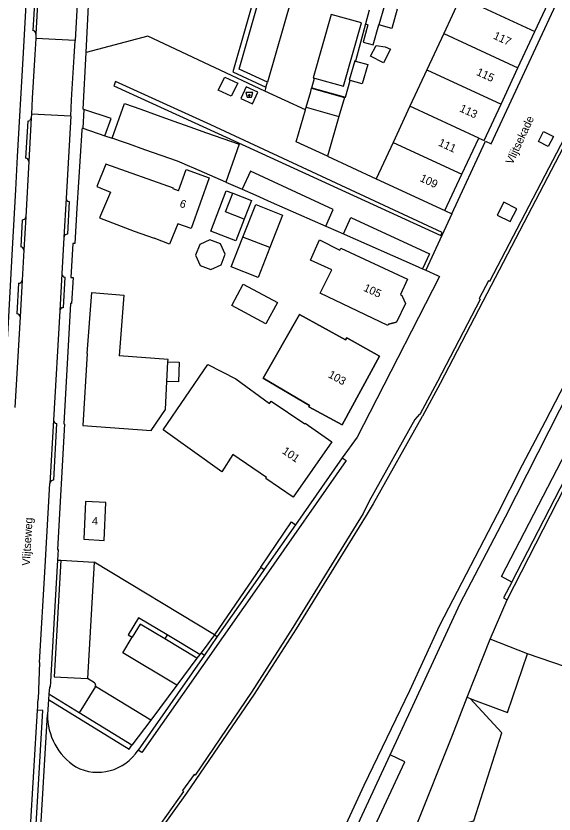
# Model space of a CAD drawing. Extents: x 194485 to 197793, y 468269 to 470822.
# Drawn here: x 194835.7 to 194916.2, y 470092 to 470211.6 of the extents above; entities that cross this region are included whole.
import ezdxf

# ---------------------------------------------------------------- set-up
doc = ezdxf.new("R2010")
doc.units = 0
for name, color, linetype in [('BGT grensvlak begroeid terreindeel', 7, 'Continuous'), ('BGT grensvlak begroeid terreindeel LR', 7, 'Continuous'), ('BGT grensvlak gebouwinstallatie plus 1', 7, 'Continuous'), ('BGT grensvlak onbegroeid terreindeel', 7, 'Continuous'), ('BGT grensvlak onbegroeid terreindeel LR', 7, 'Continuous'), ('BGT grensvlak overig bouwwerk uitbreiding populatie', 7, 'Continuous'), ('BGT grensvlak pand op maaiveld', 7, 'Continuous'), ('BGT grensvlak pand op maaiveld LR', 7, 'Continuous'), ('BGT grensvlak scheiding', 7, 'Continuous'), ('BGT grensvlak waterdeel', 7, 'Continuous'), ('BGT grensvlak wegdeel', 7, 'Continuous'), ('BGT puntobject bak afval apart plaats', 7, 'Continuous'), ('BGT tekst huisnummerreeks', 7, 'Continuous'), ('BGT tekst openbare ruimte label weg', 7, 'Continuous'), ('GEM grensvlak beperking object', 7, 'Continuous')]:
    doc.layers.add(name, color=color, linetype=linetype)

msp = doc.modelspace()

# ---------------------------------------------------------------- linework, layer by layer
at = {"layer": 'BGT grensvlak begroeid terreindeel'}
for p, q in [((194863.17, 470115.89), (194862.75, 470115.33)), ((194845.12, 470107.17), (194840.6, 470109.96))]:
    msp.add_line(p, q, dxfattribs=at)
at = {"layer": 'BGT grensvlak begroeid terreindeel LR'}
msp.add_line((194858.3, 470118.83), (194857.94, 470118.23), dxfattribs=at)
msp.add_lwpolyline([(194840.54, 470109.17), (194852.59, 470101.73), (194853.01, 470102.29)], dxfattribs=at)
at = {"layer": 'BGT grensvlak gebouwinstallatie plus 1'}
for p, q in [((194875.56, 470181.75), (194873.64, 470176.88)), ((194858.41, 470159.74), (194860.09, 470159.69)), ((194860.09, 470159.69), (194859.98, 470156.76)), ((194859.98, 470156.76), (194858.25, 470156.82))]:
    msp.add_line(p, q, dxfattribs=at)
for points in [[(194869.83, 470181.13), (194868.59, 470177.9), (194864.81, 470179.35), (194867.14, 470185.41), (194868.1, 470185.04)], [(194869.62, 470178.46), (194871.54, 470183.33), (194875.56, 470181.75)]]:
    msp.add_lwpolyline(points, dxfattribs=at)
at = {"layer": 'BGT grensvlak onbegroeid terreindeel'}
for p, q in [((194845.66, 470194.79), (194848.97, 470193.64)), ((194869.51, 470185.63), (194871.56, 470184.73)), ((194871.56, 470184.73), (194873.87, 470183.67)), ((194873.87, 470183.67), (194882.04, 470180.08)), ((194884.68, 470178.92), (194884.78, 470178.88)), ((194884.78, 470178.88), (194895.42, 470174.21)), ((194895.42, 470174.21), (194896.53, 470173.7)), ((194841.88, 470130.06), (194842.38, 470130.04)), ((194865.4, 470118.86), (194847.38, 470129.75)), ((194872.29, 470128.99), (194865.4, 470118.86)), ((194863.17, 470115.89), (194858.3, 470118.83)), ((194863.36, 470116.13), (194863.17, 470115.89)), ((194847.39, 470111.65), (194846.36, 470112.28)), ((194859.74, 470111.3), (194855.84, 470106.07))]:
    msp.add_line(p, q, dxfattribs=at)
msp.add_lwpolyline([(194858.3, 470118.83), (194854.02, 470121.41), (194852.47, 470118.84), (194853.07, 470118.48)], dxfattribs=at)
msp.add_arc((194847.19, 470111.3), 0.409, 327.3813, 60.3164, dxfattribs=at)
at = {"layer": 'BGT grensvlak onbegroeid terreindeel LR'}
msp.add_line((194917.91, 470114.06), (194912.24, 470115.99), dxfattribs=at)
at = {"layer": 'BGT grensvlak overig bouwwerk uitbreiding populatie'}
for p, q in [((194888.73, 470205.57), (194889.56, 470207.18)), ((194889.56, 470207.18), (194890.94, 470206.99)), ((194890.94, 470206.99), (194891.7, 470206.6)), ((194891.7, 470206.6), (194890.66, 470204.58)), ((194890.66, 470204.58), (194888.73, 470205.57)), ((194867.01, 470182.22), (194868.1, 470185.04)), ((194868.1, 470185.04), (194870.92, 470183.96)), ((194870.92, 470183.96), (194869.83, 470181.13)), ((194869.83, 470181.13), (194867.01, 470182.22))]:
    msp.add_line(p, q, dxfattribs=at)
msp.add_lwpolyline([(194866.28, 470177.43), (194864.7, 470178.03), (194863.16, 470177.34), (194862.55, 470175.76), (194863.24, 470174.22), (194864.82, 470173.62), (194866.37, 470174.31), (194866.97, 470175.89), (194866.28, 470177.43)], dxfattribs=at)
at = {"layer": 'BGT grensvlak pand op maaiveld'}
for p, q in [((194902.22, 470214.42), (194899.7, 470208.97)), ((194913.33, 470209.26), (194915.88, 470214.77)), ((194899.7, 470208.97), (194897.17, 470203.53)), ((194910.8, 470203.82), (194913.33, 470209.26)), ((194897.17, 470203.53), (194894.64, 470198.07)), ((194908.28, 470198.38), (194910.8, 470203.82)), ((194877.6, 470192.75), (194878.98, 470197.54)), ((194878.98, 470197.54), (194879.09, 470197.9)), ((194894.64, 470198.07), (194892.12, 470192.64)), ((194884.01, 470196.51), (194882.29, 470190.57)), ((194882.29, 470190.57), (194877.6, 470192.75)), ((194892.12, 470192.64), (194889.6, 470187.2)), ((194902.4, 470187.88), (194904.93, 470193.3)), ((194860, 470185.39), (194861.13, 470188.57)), ((194861.13, 470188.57), (194864.59, 470187.34)), ((194899.86, 470182.44), (194902.4, 470187.88)), ((194889.6, 470187.2), (194899.86, 470182.44)), ((194873.64, 470176.88), (194869.62, 470178.46)), ((194893.48, 470169.62), (194893.98, 470168.49)), ((194874.79, 470168.63), (194873.04, 470165.44)), ((194893.98, 470168.49), (194892.63, 470165.71)), ((194891.43, 470165.41), (194892.63, 470165.71)), ((194858.25, 470156.82), (194858.41, 470159.74))]:
    msp.add_line(p, q, dxfattribs=at)
for points in [[(194890.8, 470213.15), (194889.97, 470210.25), (194890, 470210.24)], [(194892.74, 470212.6), (194891.91, 470209.7), (194890, 470210.24)], [(194886.47, 470204.84), (194886.37, 470204.86), (194885.54, 470201.96), (194885.67, 470201.92)], [(194886.47, 470204.84), (194888.33, 470204.31), (194887.5, 470201.41), (194885.67, 470201.92)], [(194879.09, 470197.9), (194879.78, 470200.29), (194879.92, 470200.78), (194879.92, 470200.78)], [(194879.92, 470200.78), (194884.84, 470199.39), (194884.01, 470196.51)], [(194904.93, 470193.3), (194905.75, 470192.92), (194908.28, 470198.38)], [(194860, 470185.39), (194859.21, 470185.7), (194859.26, 470185.79), (194849.11, 470189.38), (194847.75, 470186.01), (194849.81, 470185.18), (194848.17, 470181.36), (194853.37, 470179.35), (194856.33, 470178.29)], [(194864.59, 470187.34), (194861.88, 470179.72), (194859.88, 470180.44), (194858.64, 470177.37), (194856.33, 470178.29)], [(194873.64, 470176.88), (194871.89, 470172.41), (194867.86, 470173.99), (194869.62, 470178.46)], [(194879.74, 470175.01), (194881.09, 470178.02), (194884.15, 470176.51), (194884.31, 470176.81), (194894.28, 470172.15), (194893.21, 470169.84), (194893.5, 470169.67), (194893.48, 470169.62)], [(194891.43, 470165.41), (194891.33, 470165.21), (194881.21, 470170.04), (194882.92, 470173.54), (194879.74, 470175.01)], [(194873.04, 470165.44), (194867.98, 470168.22), (194869.69, 470171.41), (194874.79, 470168.63)], [(194846.3, 470161.03), (194846.99, 470170.13), (194851.79, 470169.76), (194851.09, 470160.67)], [(194872.68, 470157.31), (194879.61, 470153.22), (194879.49, 470153.03), (194884.48, 470150.3), (194890.09, 470160.59), (194885.2, 470163.37), (194884.98, 470163.04), (194878.09, 470166.85), (194872.68, 470157.31)], [(194846.3, 470161.03), (194845.66, 470150.24), (194855.89, 470149.48), (194858.03, 470152.64), (194858.25, 470156.82)], [(194858.41, 470159.74), (194858.43, 470160.1), (194851.09, 470160.67)], [(194868.12, 470145.87), (194866.45, 470143.28), (194857.67, 470149.58), (194864.4, 470159.38), (194868.55, 470157.23), (194873.59, 470153.51), (194873.85, 470153.88), (194878.88, 470150.47), (194878.94, 470150.56), (194882.93, 470147.79), (194877.16, 470139.49), (194873.06, 470142.28), (194873.17, 470142.43), (194868.12, 470145.87)], [(194845.8, 470133.16), (194848.85, 470133), (194849.13, 470138.68), (194846.08, 470138.85), (194845.8, 470133.16)]]:
    msp.add_lwpolyline(points, dxfattribs=at)
at = {"layer": 'BGT grensvlak pand op maaiveld LR'}
for p, q in [((194902.22, 470214.42), (194913.33, 470209.26)), ((194899.7, 470208.97), (194910.8, 470203.82)), ((194897.17, 470203.53), (194908.28, 470198.38)), ((194879.09, 470197.9), (194884.01, 470196.51)), ((194904.93, 470193.3), (194894.64, 470198.07)), ((194892.12, 470192.64), (194902.4, 470187.88))]:
    msp.add_line(p, q, dxfattribs=at)
at = {"layer": 'BGT grensvlak scheiding'}
for points in [[(194952.62, 470264.91), (194950.53, 470260.01), (194942.4, 470241.58), (194938.35, 470233.1), (194930.75, 470217.33), (194928.05, 470211.98), (194912.29, 470181.74), (194905.53, 470168.8), (194899.14, 470156.53), (194896.52, 470151.64), (194896.44, 470151.57), (194889.15, 470138.49), (194888.06, 470136.74), (194877.58, 470119.77), (194871.3, 470109.98), (194861.19, 470095.11), (194856.88, 470089.11), (194854.01, 470084.97)], [(194952.62, 470264.91), (194950.53, 470260.01), (194942.4, 470241.58), (194938.35, 470233.1), (194930.75, 470217.33), (194928.05, 470211.98), (194912.29, 470181.74), (194905.53, 470168.8), (194899.14, 470156.53), (194896.52, 470151.64), (194896.44, 470151.57), (194889.15, 470138.49), (194888.06, 470136.74), (194877.58, 470119.77), (194871.3, 470109.98), (194861.19, 470095.11), (194856.88, 470089.11), (194854.01, 470084.97)], [(194927.29, 470211.62), (194911.83, 470181.93), (194906.55, 470171.8), (194906.38, 470171.89), (194904.97, 470169.23), (194905.14, 470169.11), (194898.74, 470156.79), (194896.11, 470151.88), (194896.04, 470151.9), (194895.36, 470151.11), (194888.52, 470138.88), (194887.65, 470137.02), (194877.11, 470119.95), (194870.91, 470110.25), (194862.5, 470097.83), (194862.34, 470097.94), (194860.58, 470095.51), (194860.75, 470095.39), (194856.48, 470089.39), (194853.61, 470085.28)]]:
    msp.add_lwpolyline(points, dxfattribs=at)
at = {"layer": 'BGT grensvlak waterdeel'}
msp.add_lwpolyline([(194854.65, 470024.76), (194867.18, 470051.89), (194870.5, 470058.6), (194876.69, 470072.29), (194880.59, 470080.32), (194883.88, 470087.87), (194887.77, 470096.34), (194894.6, 470110.51), (194899.13, 470120.32), (194907.75, 470136.94), (194911.47, 470144.34), (194914.93, 470150.86), (194921.55, 470163.7), (194928.8, 470177.29), (194936.4, 470191.99), (194953.85, 470226.8)], dxfattribs=at)
at = {"layer": 'BGT grensvlak wegdeel'}
for p, q in [((194879.58, 470223.71), (194873.31, 470201.65)), ((194838.6, 470216.7), (194838.19, 470209.39)), ((194839.11, 470217.15), (194838.65, 470208.87)), ((194888.55, 470212.44), (194887.99, 470210.4)), ((194887.99, 470210.4), (194886.47, 470204.84)), ((194838.65, 470208.87), (194838.61, 470208.23)), ((194844.5, 470207.89), (194838.61, 470208.23)), ((194855.38, 470208.54), (194846.18, 470206.1)), ((194879.93, 470200.82), (194880.36, 470202.28)), ((194873.07, 470200.94), (194873.31, 470201.65)), ((194870.13, 470200.96), (194869.33, 470199.24)), ((194871.85, 470200.16), (194870.13, 470200.96)), ((194871.05, 470198.43), (194871.85, 470200.16)), ((194878.98, 470197.54), (194872.9, 470200.33)), ((194879.93, 470200.82), (194879.92, 470200.78)), ((194869.33, 470199.24), (194871.05, 470198.43)), ((194845.82, 470197.58), (194845.66, 470194.79)), ((194837.92, 470196.31), (194837.57, 470189.77)), ((194837.96, 470196.89), (194837.92, 470196.31)), ((194843.86, 470196.57), (194837.96, 470196.89)), ((194843.86, 470196.57), (194843.16, 470184.29)), ((194837.45, 470195.84), (194837.11, 470190.28)), ((194845.55, 470194.83), (194845.53, 470194.47)), ((194845.55, 470194.83), (194845.66, 470194.79)), ((194848.97, 470193.64), (194850.04, 470193.27)), ((194882.29, 470190.57), (194889.6, 470187.2)), ((194837.57, 470189.77), (194837.12, 470181.5)), ((194867.05, 470186.7), (194869.51, 470185.63)), ((194843.16, 470184.29), (194842.83, 470178.41)), ((194843.62, 470183.77), (194843.35, 470178.88)), ((194900.89, 470181.92), (194897, 470173.49)), ((194899.86, 470182.44), (194900.89, 470181.92)), ((194836.6, 470181.05), (194836.37, 470176.99)), ((194837.12, 470181.5), (194836.83, 470176.48)), ((194882.04, 470180.08), (194882.37, 470179.94)), ((194882.37, 470179.94), (194884.68, 470178.92)), ((194842.83, 470178.41), (194842.53, 470172.95)), ((194836.83, 470176.48), (194836.58, 470172.01)), ((194896.53, 470173.7), (194897, 470173.49)), ((194897, 470173.49), (194898.78, 470172.68)), ((194842.53, 470172.95), (194842.21, 470167.41)), ((194842.99, 470172.45), (194842.72, 470167.86)), ((194836.06, 470171.54), (194835.81, 470166.96)), ((194836.58, 470172.01), (194836.28, 470166.5)), ((194836.28, 470166.5), (194835.51, 470152.9)), ((194842.21, 470167.41), (194841.28, 470151.04)), ((194841.28, 470151.04), (194840.74, 470141.54)), ((194841.74, 470150.53), (194841.26, 470142.01)), ((194884.51, 470145.37), (194877.5, 470135.34)), ((194877.5, 470135.34), (194872.81, 470128.63)), ((194842.38, 470130.04), (194847.38, 470129.75)), ((194847.38, 470129.75), (194846.36, 470112.28)), ((194872.29, 470128.99), (194872.81, 470128.63)), ((194906.65, 470118.22), (194909.2, 470124.09)), ((194865.4, 470118.86), (194863.36, 470116.13)), ((194865.8, 470118.58), (194863.86, 470115.8)), ((194865.4, 470118.86), (194865.8, 470118.58)), ((194862.75, 470115.33), (194857.94, 470118.23)), ((194903.21, 470109.49), (194906.65, 470118.22)), ((194912.24, 470115.99), (194906.65, 470118.22)), ((194863.36, 470116.13), (194863.86, 470115.8)), ((194863.86, 470115.8), (194853.93, 470101.58)), ((194862.75, 470115.33), (194859.74, 470111.3)), ((194839.2, 470114.69), (194838.96, 470109.22)), ((194840.68, 470110.98), (194840.6, 470109.96)), ((194847.54, 470111.08), (194845.12, 470107.17)), ((194855.84, 470106.07), (194847.54, 470111.08)), ((194840.54, 470109.17), (194840.37, 470106.92)), ((194840.6, 470109.96), (194840.54, 470109.17)), ((194903.21, 470109.49), (194903.67, 470109.31)), ((194837.43, 470082.84), (194838.9, 470107.57)), ((194838.79, 470080.42), (194840.37, 470106.92)), ((194853.01, 470102.29), (194845.12, 470107.17)), ((194855.84, 470106.07), (194853.01, 470102.29))]:
    msp.add_line(p, q, dxfattribs=at)
for points in [[(194846.18, 470206.1), (194847.44, 470232.35), (194847.9, 470238.02), (194848.8, 470254.39), (194849.51, 470266.77), (194850.2, 470278.97), (194850.68, 470287.57)], [(194888.09, 470253.6), (194882.94, 470255.07), (194875.92, 470230.42), (194868.12, 470203.2), (194873.07, 470200.94)], [(194900.89, 470181.92), (194905.94, 470192.82), (194906.79, 470192.43), (194916.84, 470214.07), (194917.22, 470213.92), (194927.05, 470235.17), (194924.53, 470236.32)], [(194845.59, 470227.23), (194844.97, 470216.12), (194844.5, 470207.89)], [(194873.31, 470201.65), (194869.05, 470203.62), (194875.14, 470224.98)], [(194832.14, 470123.07), (194832.82, 470135.42), (194832.93, 470137.07), (194833.28, 470143.39), (194833.53, 470148.1), (194833.81, 470153), (194834.52, 470165.59), (194835.14, 470176.71), (194835.62, 470185.52), (194835.91, 470190.52), (194836.72, 470205.2), (194837.33, 470216.01)], [(194882.85, 470211.83), (194880.15, 470202.34), (194880.36, 470202.28)], [(194880.36, 470202.28), (194884.68, 470201.05), (194887.36, 470210.58), (194882.85, 470211.83)], [(194887.99, 470210.4), (194888.34, 470210.27), (194887.63, 470207.68), (194889.14, 470207.24), (194890, 470210.24)], [(194838.61, 470208.23), (194838.47, 470205.83), (194838.1, 470199.29), (194837.96, 470196.89)], [(194872.9, 470200.33), (194865.46, 470203.81), (194855.38, 470208.54)], [(194843.86, 470196.57), (194843.99, 470198.97), (194844.04, 470199.88), (194844.36, 470205.49), (194844.5, 470207.89)], [(194845.82, 470197.58), (194845.71, 470197.63), (194846.18, 470206.1)], [(194865.94, 470200.49), (194866.9, 470202.44), (194868.85, 470201.52), (194867.89, 470199.58), (194865.94, 470200.49)], [(194899.24, 470178.67), (194899.44, 470179.13), (194864.85, 470195.27), (194850.55, 470201.79), (194850.3, 470201.13), (194865.93, 470193.98), (194899.24, 470178.67)], [(194879.93, 470200.82), (194884.97, 470199.4), (194885.67, 470201.92)], [(194873.07, 470200.94), (194873.08, 470200.93), (194872.9, 470200.33)], [(194848.97, 470193.64), (194849.89, 470196.23), (194845.82, 470197.58)], [(194850.04, 470193.27), (194851.88, 470198.49), (194854.35, 470197.61), (194856.79, 470196.74), (194859.27, 470195.85), (194861.69, 470194.99), (194864.2, 470194.1), (194866.62, 470193.23), (194869.06, 470192.36), (194867.05, 470186.7)], [(194845.53, 470194.47), (194844.78, 470182.78), (194844.49, 470177.5), (194844.19, 470177.51), (194843.89, 470172.42), (194844.2, 470172.4), (194843.98, 470168.51), (194843.84, 470168.52), (194842.8, 470150.45), (194842.93, 470150.44), (194841.88, 470131.65), (194841.98, 470131.65), (194841.88, 470130.06)], [(194914.62, 470194.26), (194916.12, 470193.52), (194915.34, 470192.02), (194913.86, 470192.78), (194914.62, 470194.26)], [(194861.35, 470189.2), (194860.56, 470189.55), (194859.82, 470189.81), (194857.39, 470190.67), (194854.93, 470191.54), (194852.48, 470192.41), (194851.32, 470192.82), (194850.04, 470193.27)], [(194867.05, 470186.7), (194862.27, 470188.8), (194861.35, 470189.2)], [(194882.04, 470180.08), (194883.13, 470182.58), (194870.76, 470188.33), (194869.51, 470185.63)], [(194909.2, 470124.09), (194937.24, 470178.94), (194941.89, 470187.84)], [(194910.63, 470182.68), (194908.71, 470183.67), (194907.7, 470181.76), (194909.61, 470180.77), (194910.63, 470182.68)], [(194909.87, 470126.75), (194908.36, 470127.58), (194918.71, 470147.64), (194936.73, 470183.69), (194938.66, 470182.73)], [(194909.87, 470126.75), (194919.5, 470145.4), (194936.84, 470179.18), (194938.66, 470182.73)], [(194884.68, 470178.92), (194885.78, 470181.38), (194897.54, 470175.95), (194896.53, 470173.7)], [(194898.78, 470172.68), (194899.08, 470172.55), (194888.63, 470152.19), (194886.71, 470148.49), (194884.51, 470145.37)], [(194891.65, 470100.87), (194902.16, 470123.54), (194908.95, 470136.52), (194918.74, 470155.8)], [(194884.51, 470145.37), (194885.1, 470144.96), (194872.74, 470127.29), (194854.52, 470101.19), (194853.93, 470101.58)], [(194839.2, 470114.69), (194840.04, 470129.1), (194840.74, 470141.54)], [(194872.29, 470128.99), (194876.91, 470135.77), (194877.5, 470135.34)], [(194841.88, 470130.06), (194840.78, 470110.98), (194840.68, 470110.98)], [(194842.38, 470130.04), (194841.37, 470112.56), (194846.36, 470112.28)], [(194872.81, 470128.63), (194872.17, 470127.71), (194865.8, 470118.58)], [(194909.87, 470126.75), (194908.64, 470124.37), (194909.2, 470124.09)], [(194857.94, 470118.23), (194854.26, 470120.45), (194853.07, 470118.48)], [(194859.74, 470111.3), (194851.68, 470116.17), (194853.07, 470118.48)], [(194903.67, 470109.31), (194904.56, 470108.97), (194909.25, 470107.23), (194912.24, 470115.99)], [(194838.9, 470107.57), (194838.92, 470108.05), (194838.91, 470108.54), (194838.96, 470109.22)], [(194895.48, 470089.94), (194900.98, 470103.82), (194903.21, 470109.49)], [(194898.01, 470089.29), (194904.2, 470090.96), (194908.38, 470104.15), (194903.67, 470109.31)], [(194837.43, 470082.84), (194838.23, 470082.79), (194839.68, 470107.52), (194838.9, 470107.57)], [(194879, 470073.44), (194887.17, 470091.19), (194891.65, 470100.87)], [(194882.54, 470075.47), (194893.87, 470099.83), (194891.65, 470100.87)]]:
    msp.add_lwpolyline(points, dxfattribs=at)
for centre, radius, start, end in [((194838.15, 470208.89), 0.502, 46.0831, 85.6152), ((194838.15, 470208.89), 0.502, 357.3338, 45.7004), ((194837.42, 470196.35), 0.503, 308.6927, 355.6169), ((194837.42, 470196.34), 0.502, 272.8048, 308.9532), ((194837.08, 470189.79), 0.494, 44.8064, 86.7085), ((194837.07, 470189.79), 0.499, 357.4816, 44.2402), ((194843.67, 470184.27), 0.506, 177.5088, 221.7382), ((194843.66, 470184.27), 0.502, 222.0958, 265.4644), ((194836.62, 470181.54), 0.495, 267.9407, 308.8244), ((194836.63, 470181.54), 0.492, 308.4157, 355.5933), ((194843.36, 470178.36), 0.528, 126.648, 174.1963), ((194843.35, 470178.36), 0.524, 90.446, 126.5355), ((194836.35, 470176.51), 0.479, 47.3845, 87.723), ((194836.35, 470176.5), 0.485, 357.2448, 47.5457), ((194843.03, 470172.94), 0.497, 178.9512, 224.5965), ((194843.03, 470172.95), 0.498, 224.5902, 265.9279), ((194836.08, 470172.04), 0.5, 267.9538, 308.6033), ((194836.08, 470172.04), 0.504, 308.9835, 356.2386), ((194842.7, 470167.36), 0.492, 128.5136, 175.2032), ((194842.7, 470167.36), 0.492, 88.0944, 128.5625), ((194835.77, 470166.44), 0.515, 6.7623, 84.9851), ((194841.79, 470151.03), 0.506, 178.9048, 226.4214), ((194841.79, 470151.03), 0.508, 226.2328, 264.6239), ((194841.26, 470141.5), 0.517, 129.1638, 175.4373), ((194841.25, 470141.51), 0.506, 88.5977, 128.6896), ((194849.62, 470106.85), 9.25, 179.5533, 237.1527), ((194847.92, 470105.33), 7.08, 242.0428, 328.0462)]:
    msp.add_arc(centre, radius, start, end, dxfattribs=at)
at = {"layer": 'BGT puntobject bak afval apart plaats'}
msp.add_lwpolyline([(194870.91, 470199.42), (194871.09, 470200.1), (194870.09, 470200.1), (194870.26, 470199.42)], close=True, dxfattribs=at)
msp.add_circle((194870.59, 470199.7), 0.1, dxfattribs=at)
for start, end in [(0, 180), (180, 0)]:
    msp.add_arc((194870.59, 470199.7), 0.1, start, end, dxfattribs=at)
at = {"layer": 'GEM grensvlak beperking object'}
for points in [[(194879.74, 470175.01), (194881.09, 470178.02), (194884.15, 470176.51), (194884.31, 470176.81), (194894.28, 470172.15), (194893.21, 470169.84), (194893.5, 470169.67), (194893.48, 470169.62), (194893.98, 470168.49), (194892.63, 470165.71), (194891.43, 470165.41), (194891.33, 470165.21), (194881.21, 470170.04), (194882.92, 470173.54), (194879.74, 470175.01)], [(194878.09, 470166.85), (194884.98, 470163.04), (194885.2, 470163.37), (194890.09, 470160.59), (194884.48, 470150.3), (194879.49, 470153.03), (194879.61, 470153.22), (194872.68, 470157.31), (194878.09, 470166.85)]]:
    msp.add_lwpolyline(points, dxfattribs=at)

# ---------------------------------------------------------------- texts
at = {"layer": 'BGT tekst huisnummerreeks'}
for s, rotation, p in [('117', 335.1, (194907.01, 470208.23)), ('115', 335.1, (194904.48, 470202.79)), ('113', 335.1, (194901.96, 470197.33)), ('111', 335, (194898.77, 470192.21)), ('109', 335, (194896.02, 470186.88)), ('6', 340.4, (194860.05, 470183.02)), ('105', 335.2, (194887.58, 470170.44)), ('103', 331.4, (194882.29, 470157.49)), ('101', 325.2, (194875.4, 470146.14)), ('4', 357.1, (194847.01, 470135.34))]:
    msp.add_text(s, height=1.2, rotation=rotation, dxfattribs=at).set_placement(p)
at = {"layer": 'BGT tekst openbare ruimte label weg'}
for s, rotation, p in [('Vlijtsekade', 65.1, (194909.98, 470189.24)), ('Vlijtseweg', 86.8, (194837.75, 470129.18))]:
    msp.add_text(s, height=1.2, rotation=rotation, dxfattribs=at).set_placement(p)

doc.saveas('drawing.dxf')
